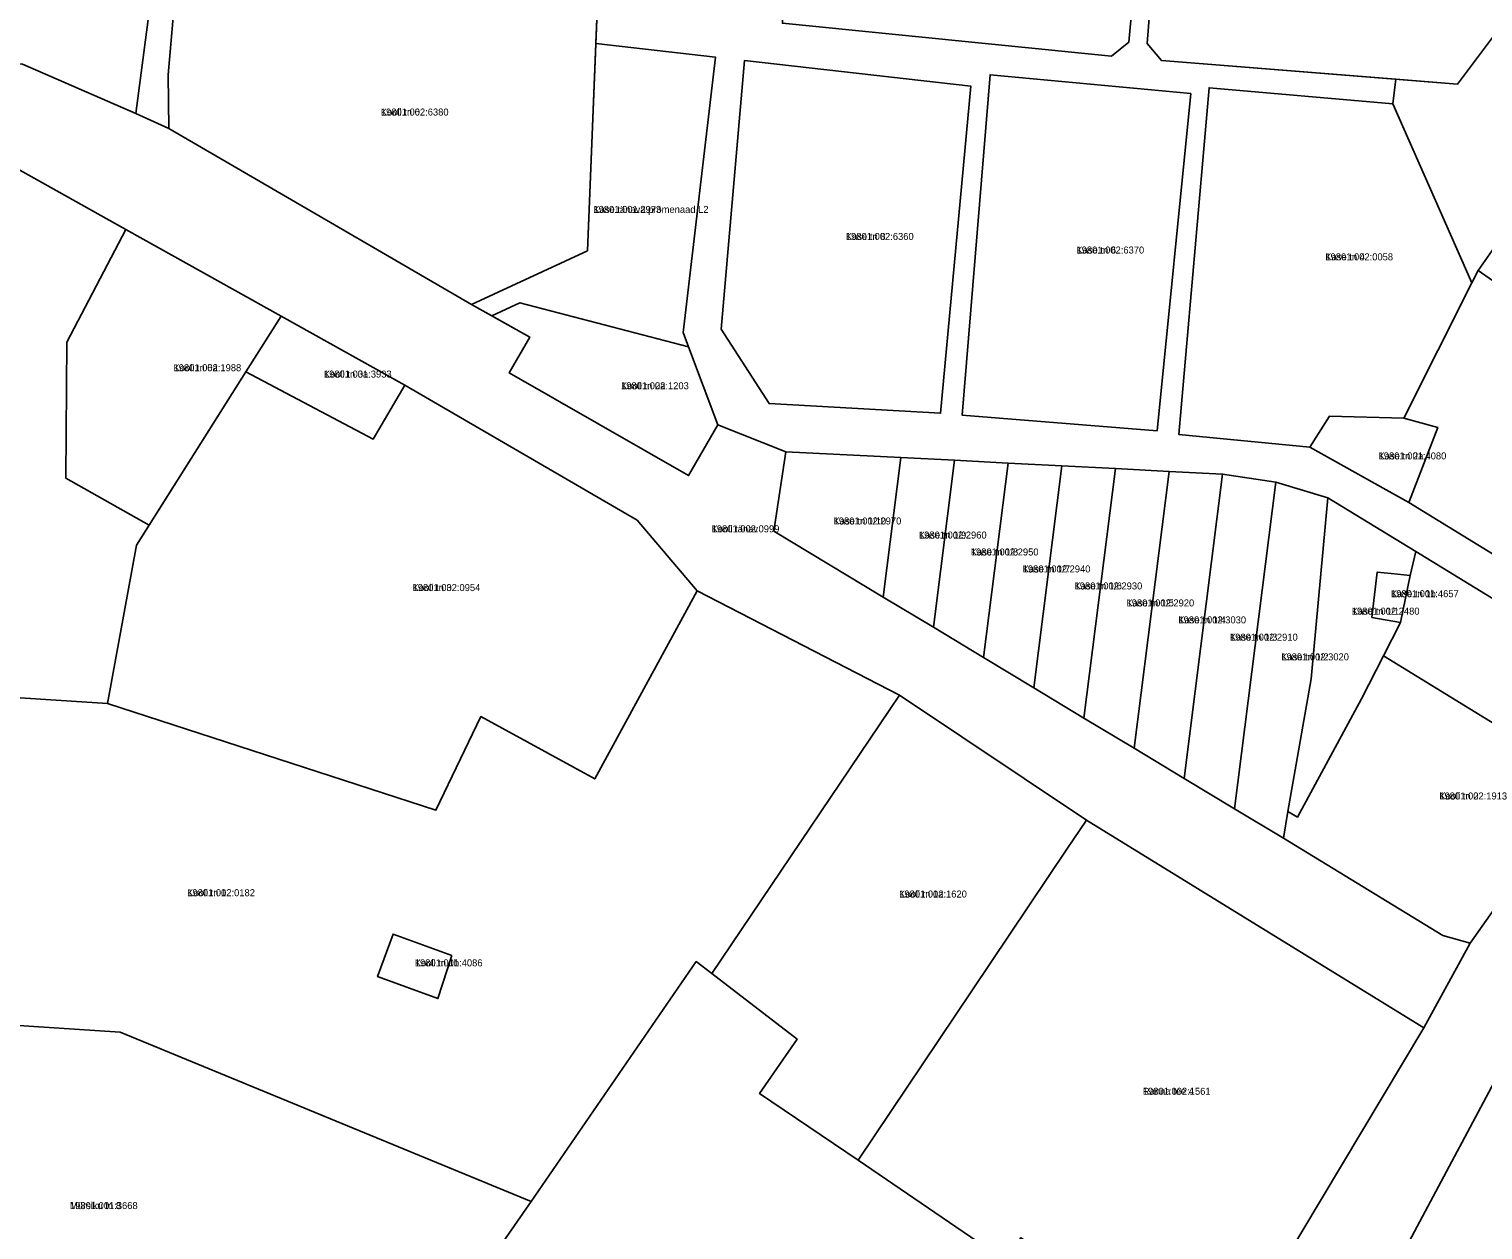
# Model space of a CAD drawing. Extents: x 516875 to 535633, y 6574491 to 6593094.
# Drawn here: x 530547.5 to 530858.7, y 6587606.7 to 6587863.8 of the extents above; entities that cross this region are included whole.
import ezdxf

# ---------------------------------------------------------------- set-up
doc = ezdxf.new("R2010")
doc.units = 0
for name, color, linetype in [('L_AADRESS', 7, 'Continuous'), ('PIIR', 7, 'Continuous'), ('TUNNUS', 7, 'Continuous')]:
    doc.layers.add(name, color=color, linetype=linetype)

msp = doc.modelspace()

# ---------------------------------------------------------------- linework, layer by layer
at = {"layer": 'PIIR'}
for points in [[(530568.08, 6588005.15), (530559.54, 6587893.98), (530568.76, 6587884.83), (530579.8, 6587883.68), (530577.26, 6587854.01), (530577.42, 6587842.52), (530570.37, 6587845.76), (530574.15, 6587874.67), (530571.4, 6587878.98), (530565.48, 6587882.55), (530553.58, 6587884.9), (530549.32, 6587896.6), (530549.92, 6587905.8), (530555.57, 6587948.06), (530560.08, 6588002.9), (530557.27, 6588010.48)], [(530795.44, 6587932.31), (530820.81, 6587911.19), (530847.33, 6587889.17), (530868.68, 6587872.66), (530853.3, 6587852.06), (530789.88, 6587857.1), (530786.82, 6587860.73), (530790.2, 6587903.38), (530785.88, 6587928.4), (530782.8, 6587935.64)], [(530783.59, 6587911.11), (530785.19, 6587886.01), (530782.9, 6587861.02), (530779.2, 6587858), (530708.76, 6587865.09), (530711.58, 6587922.12)], [(530839.42, 6587847.81), (530840.05, 6587853.11), (530853.3, 6587852.06), (530868.68, 6587872.66), (530904.66, 6587912.65), (530919.92, 6587901.27), (530880.96, 6587847.08), (530881.69, 6587846.4), (530857.71, 6587812.16), (530856.38, 6587809.52)], [(530470.83, 6587862.14), (530471.69, 6587872.04), (530515.98, 6587902.3), (530516.36, 6587909.81), (530549.92, 6587905.8), (530549.32, 6587896.6), (530553.58, 6587884.9), (530565.48, 6587882.55), (530571.4, 6587878.98), (530574.15, 6587874.67), (530570.37, 6587845.76), (530546.08, 6587856.29), (530512.37, 6587856.99)], [(530592.98, 6587882.24), (530594.26, 6587875.96), (530612.24, 6587874.46), (530612.53, 6587885.79), (530669.74, 6587883.65), (530667.03, 6587816.37), (530642.18, 6587804.84), (530577.42, 6587842.52), (530577.26, 6587854.01), (530579.8, 6587883.68)], [(530667.03, 6587816.37), (530668.82, 6587860.71), (530694.42, 6587857.82), (530687.51, 6587798.84), (530688.65, 6587795.82), (530652.55, 6587805.2), (530646.52, 6587802.43), (530642.18, 6587804.84)], [(530705.91, 6587783.63), (530695.65, 6587799.55), (530700.67, 6587857.11), (530749.07, 6587851.64), (530742.63, 6587781.57)], [(530749.07, 6587851.64), (530700.67, 6587857.11), (530695.65, 6587799.55), (530705.91, 6587783.63), (530742.63, 6587781.57)], [(530796.19, 6587850.03), (530788.98, 6587777.82), (530747.23, 6587781.18), (530753.22, 6587854.07)], [(530796.19, 6587850.03), (530753.22, 6587854.07), (530747.23, 6587781.18), (530788.98, 6587777.82)], [(530839.42, 6587847.81), (530856.38, 6587809.52), (530841.79, 6587780.5), (530825.86, 6587780.92), (530821.67, 6587774.32), (530793.59, 6587777.03), (530800.09, 6587851.28)], [(530902.86, 6587826.88), (530913.55, 6587820.06), (530910.89, 6587815.5), (530900.15, 6587820.86), (530883.6, 6587794.1), (530857.71, 6587812.16), (530881.69, 6587846.4)], [(530568.2, 6587820.95), (530601.42, 6587802.38), (530593.88, 6587790.43), (530573.17, 6587757.59), (530555.38, 6587767.66), (530555.57, 6587796.81)], [(530883.6, 6587794.1), (530923.15, 6587767.36), (530933.5, 6587760.36), (530901.92, 6587726.21), (530842.83, 6587762.43), (530849.04, 6587778.51), (530841.79, 6587780.5), (530856.38, 6587809.52), (530857.71, 6587812.16)], [(530688.65, 6587795.82), (530694.91, 6587779.09), (530688.68, 6587768.23), (530650.27, 6587790.22), (530654.68, 6587797.89), (530646.52, 6587802.43), (530652.55, 6587805.2)], [(530621.17, 6587776.03), (530593.88, 6587790.43), (530601.42, 6587802.38), (530627.94, 6587787.56)], [(530593.88, 6587790.43), (530621.17, 6587776.03), (530627.94, 6587787.56), (530677.66, 6587758.65), (530690.54, 6587743.53), (530668.59, 6587703.27), (530644.22, 6587716.62), (530634.58, 6587696.55), (530564.24, 6587719.42), (530570.48, 6587753.32)], [(530841.79, 6587780.5), (530849.04, 6587778.51), (530842.83, 6587762.43), (530821.67, 6587774.32), (530825.86, 6587780.92)], [(530730.35, 6587742.2), (530706.9, 6587756.35), (530709.47, 6587773.31), (530734.12, 6587772.08)], [(530741.09, 6587735.73), (530730.35, 6587742.2), (530734.12, 6587772.08), (530745.6, 6587771.49)], [(530751.83, 6587729.26), (530741.09, 6587735.73), (530745.6, 6587771.49), (530757.08, 6587770.9)], [(530762.57, 6587722.79), (530751.83, 6587729.26), (530757.08, 6587770.9), (530768.56, 6587770.31)], [(530773.31, 6587716.31), (530762.57, 6587722.79), (530768.56, 6587770.31), (530780.04, 6587769.71)], [(530784.04, 6587709.84), (530773.31, 6587716.31), (530780.04, 6587769.71), (530791.52, 6587769.12)], [(530794.79, 6587703.36), (530784.04, 6587709.84), (530791.52, 6587769.12), (530803, 6587768.53)], [(530805.56, 6587696.87), (530794.79, 6587703.36), (530803, 6587768.53), (530814.37, 6587766.79)], [(530821.95, 6587724.72), (530816.95, 6587696.26), (530816.01, 6587690.57), (530805.56, 6587696.87), (530814.37, 6587766.79), (530825.52, 6587763.43)], [(530821.95, 6587724.72), (530825.52, 6587763.43), (530844.34, 6587751.98), (530843.14, 6587746.82), (530839.1, 6587747.25), (530836.12, 6587747.57), (530834.95, 6587737.84), (530841.07, 6587736.73), (530837.46, 6587729.6), (530832.71, 6587720.39), (530819.02, 6587695.1), (530816.95, 6587696.26)], [(530837.46, 6587729.6), (530841.07, 6587736.73), (530843.14, 6587746.82), (530844.34, 6587751.98), (530893.89, 6587721.63), (530880.72, 6587703.05)], [(530834.95, 6587737.84), (530836.12, 6587747.57), (530839.1, 6587747.25), (530843.14, 6587746.82), (530841.07, 6587736.73)], [(530733.84, 6587721.19), (530693.64, 6587661.58), (530690.31, 6587664.14), (530654.94, 6587612.77), (530566.96, 6587649.07), (530457.19, 6587656.26), (530457.99, 6587683.12), (530473.78, 6587682.72), (530488.84, 6587682.33), (530489.34, 6587724.29), (530564.24, 6587719.42), (530634.58, 6587696.55), (530644.22, 6587716.62), (530668.59, 6587703.27), (530690.54, 6587743.53)], [(530880.72, 6587703.05), (530855.98, 6587668.12), (530850.17, 6587669.76), (530816.01, 6587690.57), (530816.95, 6587696.26), (530819.02, 6587695.1), (530832.71, 6587720.39), (530837.46, 6587729.6)], [(530693.64, 6587661.58), (530733.84, 6587721.19), (530773.85, 6587694.45), (530769.64, 6587688.19), (530749.3, 6587657.88), (530724.97, 6587621.62), (530703.83, 6587635.91), (530711.92, 6587647.52)], [(530773.85, 6587694.45), (530846.06, 6587650), (530802.33, 6587576.82), (530759.79, 6587605), (530756.46, 6587600.12), (530724.97, 6587621.62), (530749.3, 6587657.88), (530769.64, 6587688.19)], [(530637.96, 6587665.45), (530625.41, 6587670.04), (530622.09, 6587660.93), (530635.01, 6587656.22)], [(530637.96, 6587665.45), (530635.01, 6587656.22), (530622.09, 6587660.93), (530625.41, 6587670.04)], [(530701.27, 6587519.09), (530744.77, 6587489.64), (530740.87, 6587483.83), (530676.12, 6587528.82), (530622.48, 6587566.03), (530654.94, 6587612.77), (530690.31, 6587664.14), (530693.64, 6587661.58), (530711.92, 6587647.52), (530703.83, 6587635.91), (530724.97, 6587621.62), (530756.46, 6587600.12)], [(530654.94, 6587612.77), (530622.48, 6587566.03), (530562.2, 6587593.66), (530464.25, 6587593.63), (530457.12, 6587615.92), (530457.79, 6587635.49), (530457.19, 6587656.26), (530566.96, 6587649.07)], [(530866.87, 6587649.03), (530911.57, 6587622.59), (530880.1, 6587584.32), (530877.4, 6587583.49), (530871.15, 6587586.29), (530865.47, 6587588.82), (530840.68, 6587599.9)]]:
    msp.add_lwpolyline(points, close=True, dxfattribs=at)
for points in [[(530790.2, 6587903.38), (530786.82, 6587860.73), (530789.88, 6587857.1), (530840.05, 6587853.11), (530839.42, 6587847.81), (530800.09, 6587851.28), (530793.59, 6587777.03), (530821.67, 6587774.32), (530842.83, 6587762.43), (530901.92, 6587726.21)], [(530708.76, 6587865.09), (530779.2, 6587858), (530782.9, 6587861.02), (530785.19, 6587886.01)], [(530893.89, 6587721.63), (530844.34, 6587751.98), (530825.52, 6587763.43), (530814.37, 6587766.79), (530803, 6587768.53), (530791.52, 6587769.12), (530780.04, 6587769.71), (530768.56, 6587770.31), (530757.08, 6587770.9), (530745.6, 6587771.49), (530734.12, 6587772.08), (530709.47, 6587773.31), (530694.91, 6587779.09), (530688.65, 6587795.82), (530687.51, 6587798.84), (530694.42, 6587857.82), (530668.82, 6587860.71), (530669.74, 6587883.65)], [(530546.08, 6587856.29), (530570.37, 6587845.76), (530577.42, 6587842.52), (530642.18, 6587804.84), (530654.68, 6587797.89), (530650.27, 6587790.22), (530688.68, 6587768.23), (530694.91, 6587779.09), (530709.47, 6587773.31), (530706.9, 6587756.35), (530730.35, 6587742.2), (530741.09, 6587735.73), (530751.83, 6587729.26), (530762.57, 6587722.79), (530773.31, 6587716.31), (530784.04, 6587709.84), (530794.79, 6587703.36), (530805.56, 6587696.87), (530816.01, 6587690.57), (530850.17, 6587669.76), (530855.98, 6587668.12), (530846.06, 6587650), (530773.85, 6587694.45), (530733.84, 6587721.19), (530690.54, 6587743.53), (530677.66, 6587758.65), (530627.94, 6587787.56), (530601.42, 6587802.38), (530568.2, 6587820.95), (530542.6, 6587835.25)], [(530542.6, 6587835.25), (530568.2, 6587820.95), (530555.57, 6587796.81), (530555.38, 6587767.66), (530573.17, 6587757.59), (530570.48, 6587753.32), (530564.24, 6587719.42), (530489.34, 6587724.29)], [(530802.33, 6587576.82), (530846.06, 6587650), (530855.98, 6587668.12), (530880.72, 6587703.05)], [(530866.87, 6587649.03), (530840.68, 6587599.9)]]:
    msp.add_lwpolyline(points, dxfattribs=at)

# ---------------------------------------------------------------- texts
at = {"layer": 'L_AADRESS'}
for s, p in [('Kooli tn 6', (530622.79, 6587845.32)), ('Kase tänava promenaad L2', (530668.3, 6587824.47)), ('Kase tn 8', (530722.36, 6587818.68)), ('Kase tn 6', (530771.71, 6587815.77)), ('Kase tn 4', (530824.99, 6587814.31)), ('Kooli tn 5a', (530578.4, 6587790.57)), ('Kooli tn 3a', (530610.6, 6587789.21)), ('Kooli tn 2a', (530674.22, 6587786.71)), ('Kase tn 2a', (530836.39, 6587771.68)), ('Kase tn 1/10', (530719.71, 6587757.75)), ('Kooli tänav', (530693.61, 6587756.07)), ('Kase tn 1/9', (530737.98, 6587754.74)), ('Kase tn 1/8', (530749.09, 6587751.11)), ('Kase tn 1/7', (530760.2, 6587747.48)), ('Kase tn 1/6', (530771.3, 6587743.84)), ('Kooli tn 3', (530629.59, 6587743.49)), ('Kase tn 1b', (530839.05, 6587742.18)), ('Kase tn 1/5', (530782.42, 6587740.2)), ('Kase tn 1/1', (530830.65, 6587738.44)), ('Kase tn 1/4', (530793.52, 6587736.57)), ('Kase tn 1/3', (530804.58, 6587732.87)), ('Kase tn 1/2', (530815.54, 6587728.65)), ('Kooli tn 2', (530849.4, 6587698.86)), ('Kooli tn 1', (530581.33, 6587678.15)), ('Kooli tn 1a', (530733.75, 6587677.87)), ('Kooli tn 1b', (530630.06, 6587663.13)), ('Ranna tee 4', (530785.92, 6587635.63)), ('Mürsiku tn 8', (530556.23, 6587611.15))]:
    msp.add_text(s, height=1.5, dxfattribs=at).set_placement(p)
at = {"layer": 'TUNNUS'}
for s, p in [('19801:002:6380', (530622.79, 6587845.32)), ('19801:001:2973', (530668.3, 6587824.47)), ('19801:002:6360', (530722.36, 6587818.68)), ('19801:002:6370', (530771.71, 6587815.77)), ('19801:002:0058', (530824.99, 6587814.31)), ('19801:002:1988', (530578.4, 6587790.57)), ('19801:001:3933', (530610.6, 6587789.21)), ('19801:002:1203', (530674.22, 6587786.71)), ('19801:001:4080', (530836.39, 6587771.68)), ('19801:002:2970', (530719.71, 6587757.75)), ('19801:002:0999', (530693.61, 6587756.07)), ('19801:002:2960', (530737.98, 6587754.74)), ('19801:002:2950', (530749.09, 6587751.11)), ('19801:002:2940', (530760.2, 6587747.48)), ('19801:002:0954', (530629.59, 6587743.49)), ('19801:002:2930', (530771.3, 6587743.84)), ('19801:001:4657', (530839.05, 6587742.18)), ('19801:002:2920', (530782.42, 6587740.2)), ('19801:002:2480', (530830.65, 6587738.44)), ('19801:002:3030', (530793.52, 6587736.57)), ('19801:002:2910', (530804.58, 6587732.87)), ('19801:002:3020', (530815.54, 6587728.65)), ('19801:002:1913', (530849.4, 6587698.86)), ('19801:002:0182', (530581.33, 6587678.15)), ('19801:002:1620', (530733.75, 6587677.87)), ('19801:001:4086', (530630.06, 6587663.13)), ('19801:002:1561', (530785.92, 6587635.63)), ('19801:001:3668', (530556.23, 6587611.15))]:
    msp.add_text(s, height=1.5, dxfattribs=at).set_placement(p)

doc.saveas('drawing.dxf')
